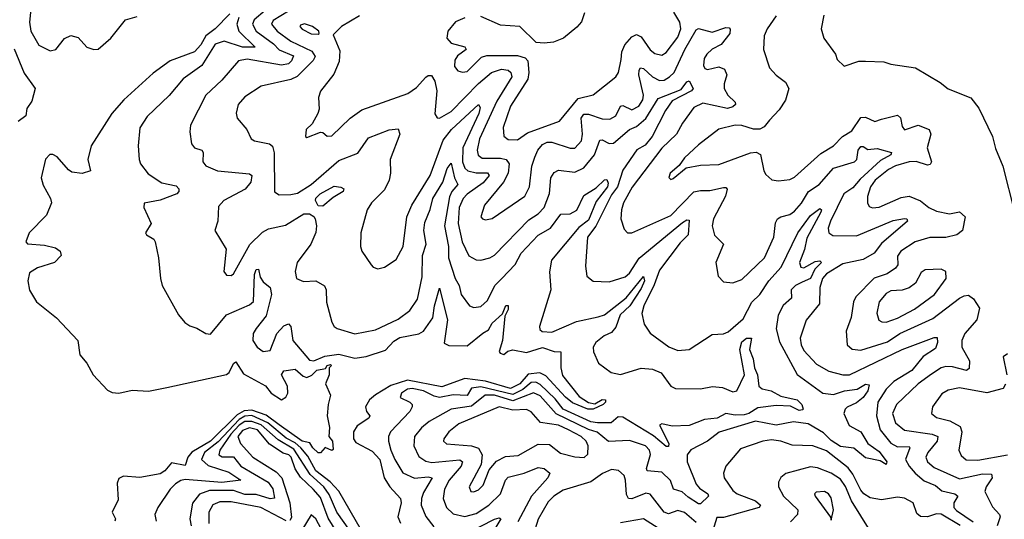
# Model space of a CAD drawing. Extents: x 1552294 to 1694791, y 811929 to 917222.
# Tile 547 of 643: x 1651252 to 1655551, y 899724 to 901905. Entities that reach past the tile are written whole.
import ezdxf

# ---------------------------------------------------------------- set-up
doc = ezdxf.new("R2010")
doc.units = 0

msp = doc.modelspace()

# ---------------------------------------------------------------- linework, layer by layer
at = {"layer": '0CON10XD'}
for points in [[(1652168.7, 901931.3), (1652105, 901864.5), (1652064.9, 901835.1), (1652043.5, 901795), (1652015.2, 901764.8), (1651909.5, 901725), (1651835, 901672.1), (1651706.5, 901555), (1651654.8, 901495.2), (1651564.4, 901355), (1651550, 901295), (1651561.2, 901245), (1651525, 901233.1), (1651479.7, 901239.7), (1651465, 901248.8), (1651415, 901305.8), (1651396.7, 901316.7), (1651383.4, 901316.6), (1651365, 901296.2), (1651346.4, 901215), (1651355, 901182), (1651387.1, 901125), (1651390.6, 901105), (1651368.7, 901051.3), (1651293.8, 900975), (1651279.2, 900935), (1651285.8, 900925.8), (1651360.2, 900920.2), (1651408.3, 900908.3), (1651429.2, 900895), (1651432.5, 900875), (1651404.6, 900845.4), (1651329, 900821), (1651295, 900800), (1651287.1, 900765), (1651295, 900724.4), (1651325, 900672.5), (1651412.8, 900602.8), (1651505.7, 900505), (1651515, 900442.2), (1651545.2, 900405.2), (1651572.9, 900355), (1651635, 900287.9), (1651655, 900277.8), (1651685, 900274.6), (1651743.1, 900286.9), (1651815, 900283.8), (1651895, 900299.2), (1652154.4, 900355.6), (1652165.9, 900364.1), (1652185, 900404), (1652195, 900410.8), (1652229.2, 900359.2), (1652325, 900306.5), (1652349.6, 900275), (1652395, 900245.9), (1652413.5, 900256.5), (1652422.8, 900275), (1652420.8, 900305), (1652394.4, 900354.4), (1652405, 900371.2), (1652455, 900378.7), (1652488.9, 900348.9), (1652505, 900342.9), (1652527.5, 900352.5), (1652549.4, 900375), (1652587.3, 900382.7), (1652595, 900395.4), (1652608.9, 900398.9), (1652613.8, 900395), (1652602.5, 900385), (1652602.5, 900355), (1652587.5, 900315), (1652608.8, 900265), (1652598, 900225), (1652593.9, 900176.1), (1652604, 900125), (1652601.2, 900085), (1652618.1, 900065), (1652621.2, 900028.8), (1652615, 900023.8), (1652585, 900036.7), (1652565, 900013.8), (1652555, 900014.4), (1652531.6, 900035), (1652518.2, 900058.2), (1652485, 900064.9), (1652385, 900136.3), (1652327.9, 900177.9), (1652265, 900199.6), (1652232.6, 900197.4), (1652200.8, 900179.2), (1652085, 900064.4), (1652003.9, 900016.1), (1651986.2, 899995), (1651975, 899959.1), (1651915, 899970.7), (1651886.1, 899935), (1651865, 899922), (1651776.2, 899906.2), (1651705, 899912.5), (1651685, 899901.4), (1651678.2, 899881.8), (1651681.2, 899808.8), (1651656.2, 899755), (1651670, 899725), (1651666.7, 899715)], [(1651302.3, 901965), (1651294.8, 901895), (1651300.4, 901855), (1651335, 901793.8), (1651385, 901769.1), (1651410, 901775), (1651447.7, 901822.3), (1651475, 901836.2), (1651506.7, 901826.7), (1651545, 901784.7), (1651575, 901774.8), (1651595, 901776.8), (1651650.3, 901825), (1651714, 901905), (1651765, 901919.1)], [(1652323.7, 901945), (1652276, 901905), (1652268.5, 901885), (1652284.9, 901854.9), (1652359.6, 901799.6), (1652384.1, 901774.1), (1652447.5, 901747.5), (1652439.1, 901725), (1652425, 901711.8), (1652395, 901706.4), (1652245, 901732.6), (1652207.8, 901725), (1652135, 901640.4), (1652064.6, 901575), (1651997.8, 901445), (1651994.3, 901415), (1652002.5, 901362.5), (1652015, 901345.8), (1652046.9, 901335), (1652052.5, 901325), (1652052.2, 901285), (1652065, 901267.1), (1652115, 901245.4), (1652255, 901232.5), (1652265.5, 901225), (1652260.9, 901195), (1652236.1, 901165), (1652142.5, 901115), (1652120.3, 901089.7), (1652116.9, 901025), (1652104.2, 900984.2), (1652152.7, 900902.7), (1652143.8, 900805), (1652155, 900790), (1652175, 900788), (1652185, 900796), (1652256.9, 900923.1), (1652312.1, 900977.9), (1652337.9, 900992.1), (1652412.2, 901007.8), (1652492.7, 901057.3), (1652516.7, 901056.7), (1652536.2, 901046.1), (1652541.9, 901035), (1652547.5, 901005), (1652544.7, 900975.3), (1652522.4, 900925), (1652463.5, 900845), (1652454.6, 900805), (1652460, 900775), (1652491.5, 900761.5), (1652545, 900765.5), (1652582.4, 900742.4), (1652589.6, 900725), (1652591.5, 900671.5), (1652614.5, 900584.5), (1652624.2, 900565), (1652637.4, 900557.4), (1652715, 900533.1), (1652805, 900551.5), (1652876, 900584)], [(1652425, 901942.4), (1652358.8, 901901.2), (1652351.9, 901885), (1652376.3, 901855), (1652435, 901810.9), (1652527.4, 901767.4), (1652541.3, 901745), (1652532.9, 901727.1), (1652463.4, 901656.6), (1652435, 901643.9), (1652305.8, 901615), (1652235, 901568.2), (1652205.4, 901535), (1652196.4, 901496.4), (1652201.8, 901475), (1652243.1, 901425), (1652262.5, 901385), (1652276.5, 901376.5), (1652343, 901363), (1652355, 901353.3), (1652363.2, 901323.2), (1652363.8, 901153.8), (1652385, 901140.4), (1652435, 901141.4), (1652465, 901147.7), (1652525, 901186), (1652645, 901290), (1652727.7, 901322.3), (1652775, 901389.6), (1652865, 901423.6), (1652905, 901428.6), (1652911.2, 901405), (1652869.2, 901295), (1652871.4, 901235), (1652865.7, 901205), (1652845, 901161.8), (1652787.8, 901105), (1652769.4, 901075), (1652740.8, 900975), (1652740, 900915), (1652745.8, 900895), (1652785.8, 900835), (1652795, 900824.3), (1652815, 900817.1), (1652845, 900824.2), (1652895, 900858.6), (1652926.8, 900915), (1652941.8, 901045), (1652963.8, 901095), (1653044.2, 901225), (1653100.6, 901379.4), (1653137.3, 901425), (1653255, 901534.3), (1653261.7, 901521.7), (1653256.7, 901495), (1653186.7, 901345), (1653184.7, 901284.7), (1653195, 901256.5), (1653208.9, 901245), (1653245, 901236.7), (1653295, 901236.2), (1653301.4, 901225), (1653275, 901192.8), (1653205, 901143.9), (1653187.5, 901125), (1653170.6, 901085), (1653166.3, 901015), (1653183.8, 900935), (1653213.4, 900873.4), (1653245, 900857.1), (1653265, 900855.4), (1653304.7, 900865.3), (1653325, 900877.3), (1653475, 901031.8), (1653515, 901057.4), (1653541.2, 901085), (1653565, 901145.8), (1653571.3, 901215), (1653585, 901237.7), (1653605, 901247.5), (1653675, 901238.8), (1653715, 901257.9), (1653761.4, 901315), (1653785, 901378.5), (1653795, 901380), (1653825, 901364.8), (1653845, 901366.2), (1653914, 901426), (1653945, 901438.2), (1653986, 901474), (1654039.6, 901560.4), (1654139.8, 901600.2), (1654165, 901634.4), (1654175, 901637.5), (1654191.8, 901605), (1654185.5, 901595), (1654100, 901550.1), (1654071.6, 901508.4), (1654013.2, 901395), (1653982.1, 901357.9), (1653946.2, 901336.2), (1653885, 901247.5), (1653862.6, 901175), (1653835, 901140.2), (1653766.9, 901003.1), (1653731.5, 900955), (1653721.7, 900828.3), (1653727.5, 900785), (1653755, 900762.9), (1653825, 900760.7), (1653895, 900782), (1653915, 900798.2), (1653956.7, 900863.3), (1654145, 901019.4), (1654165, 901030.7), (1654175, 901029.2), (1654170.2, 900965), (1654135, 900930.2), (1654045, 900810.8), (1654022, 900748), (1653976.5, 900655), (1653968, 900622), (1653978, 900575), (1654005, 900536), (1654086.4, 900476.4), (1654125, 900460), (1654175, 900465.5), (1654275, 900530.4), (1654325, 900534.1), (1654345, 900541.8), (1654410.9, 900599.1), (1654448.9, 900671.1), (1654483.4, 900705), (1654522.7, 900765), (1654575.8, 900825), (1654649.1, 900975), (1654705, 901050.3), (1654745, 901080.9), (1654752.2, 901075), (1654749.2, 901065), (1654689, 900951), (1654678, 900902), (1654656, 900845), (1654662, 900825), (1654675, 900821.6), (1654725, 900849.7), (1654745, 900852.2), (1654753.1, 900845), (1654723.7, 900816.3), (1654704.2, 900775), (1654668.6, 900758.6), (1654639.1, 900745), (1654619.7, 900725), (1654621.5, 900688.5), (1654585, 900657.8), (1654562.8, 900615), (1654554.7, 900554.7), (1654568.8, 900498.8), (1654646.1, 900356.1), (1654758.9, 900275), (1654805, 900268.9), (1654852.5, 900285), (1654907.7, 900292.3), (1654945, 900313.2), (1654961.2, 900311.2), (1654954.2, 900285), (1654935.2, 900255), (1654905, 900231.9), (1654865, 900212.7), (1654856.2, 900205), (1654850, 900185), (1654872.9, 900132.9), (1654925, 900106.2), (1654954.7, 900054.7), (1655005, 900019), (1655037.3, 899975), (1655035, 899962.9), (1655008.9, 899978.9), (1654945, 899992.1), (1654894.4, 900034.4), (1654835, 900042), (1654795, 900067.6), (1654761.6, 900101.6), (1654695, 900139.8), (1654631, 900149), (1654555, 900134.8), (1654465, 900152.2), (1654306.5, 900103.5), (1654254.5, 900065.5), (1654182.5, 900027.5), (1654166.2, 900005), (1654165.7, 899975), (1654205, 899876.8), (1654219.6, 899859.6), (1654256.7, 899835), (1654259.4, 899825), (1654225, 899791.5), (1654215, 899791.8), (1654170.2, 899820.2), (1654143.8, 899843.8), (1654105.8, 899855.8), (1654093.3, 899893.3), (1654055, 899929.5), (1653991.5, 899935), (1653988.9, 899945), (1654005.9, 900005.9), (1654002.1, 900025), (1653984.8, 900044.8), (1653915, 900067.6), (1653823.2, 900063.2), (1653773.8, 900103.8), (1653735.8, 900115.8), (1653593.9, 900183.9), (1653525, 900262.8), (1653495, 900276.5), (1653405, 900241.3), (1653325, 900265.6), (1653283.7, 900266.3), (1653225, 900218.1), (1653135.4, 900204.6), (1653039.9, 900150.1), (1653006.8, 900123.2), (1652975.3, 900085), (1652972.8, 900045), (1652995, 899998.2), (1653025, 899977.5), (1653051.4, 899971.4), (1653173.3, 899983.2), (1653185.8, 899975), (1653178.9, 899955), (1653127.7, 899895), (1653106, 899855), (1653100.7, 899815), (1653115.9, 899775), (1653145, 899746.8), (1653195, 899735.2), (1653245, 899748.7), (1653299.5, 899785)], [(1653195, 901913.1), (1653154.1, 901895.9), (1653121.2, 901855), (1653117.5, 901825), (1653135, 901803.1), (1653195, 901786.5), (1653201.2, 901775), (1653162.7, 901747.3), (1653151.1, 901728.9), (1653150.8, 901700.8), (1653165, 901682.2), (1653185, 901675.6), (1653205, 901679.5), (1653268.8, 901741.2), (1653290.8, 901749.2), (1653425, 901749.4), (1653458.7, 901738.7), (1653470.8, 901725), (1653474.6, 901674.6), (1653470.4, 901645), (1653395, 901527.5), (1653363.1, 901435), (1653365, 901396), (1653385, 901381.8), (1653425, 901380.9), (1653469.5, 901410.5), (1653608.3, 901461.7), (1653689.7, 901560.3), (1653755, 901577.7), (1653854.7, 901655.3), (1653866.8, 901675), (1653878.2, 901731.8), (1653881, 901765), (1653894.6, 901795.4), (1653925, 901830), (1653945, 901840), (1653965, 901830), (1654005, 901773.1), (1654025, 901756.9), (1654055, 901750.4), (1654075, 901761.2), (1654125, 901828.9), (1654138.3, 901865), (1654134.7, 901895), (1654108.3, 901938.3)], [(1653718.2, 901935), (1653705, 901895.6), (1653685, 901871.8), (1653626.2, 901823.8), (1653582.6, 901807.4), (1653542, 901802), (1653506.2, 901806.2), (1653435, 901874.7), (1653351.5, 901881.5), (1653265, 901919)], [(1652209, 901915), (1652200.3, 901885), (1652208.3, 901855), (1652279.5, 901785), (1652224.6, 901784.6), (1652145, 901811.7), (1652105, 901798.2), (1652047.1, 901705), (1651965, 901647.3), (1651905.2, 901574.8), (1651808.3, 901481.7), (1651776.9, 901433.1), (1651768.9, 901355), (1651773.1, 901295), (1651779.4, 901275), (1651812.4, 901232.4), (1651872.2, 901192.2), (1651935, 901180), (1651947.2, 901167.2), (1651947.1, 901155), (1651938, 901145), (1651865, 901117.5), (1651795.8, 901104.2), (1651794.2, 901085), (1651825.6, 901015), (1651801.4, 900975), (1651806, 900965), (1651836.9, 900946.9), (1651842.9, 900935), (1651858.6, 900865), (1651866.4, 900775), (1651874.5, 900745), (1651945, 900616), (1651973.4, 900583.4), (1651995, 900568.8), (1652025, 900558.8), (1652065, 900534.2), (1652085, 900532.5), (1652155, 900616.7), (1652255, 900660.4), (1652272.7, 900675), (1652277.4, 900792.6), (1652285, 900813.8), (1652295, 900816.2), (1652301.4, 900781.4), (1652315, 900760.8), (1652345.2, 900735.2), (1652351.2, 900705), (1652327.8, 900612.2), (1652283.8, 900556.2), (1652271.5, 900535), (1652269.6, 900505), (1652289.4, 900475), (1652315, 900455.6), (1652345, 900461.4), (1652375.3, 900535), (1652405, 900569.1), (1652425, 900577.5), (1652435.4, 900565.4), (1652444.7, 900504.7), (1652517.9, 900417.9), (1652535.8, 900415.8), (1652584.4, 900435.6), (1652645, 900444.9), (1652715, 900427.5), (1652765.1, 900434.9), (1652848.4, 900461.6), (1652885, 900501.3), (1652912, 900518), (1652995, 900533), (1653014.9, 900545.1), (1653056.4, 900603.6), (1653062.4, 900655), (1653085, 900732.5), (1653120.4, 900595), (1653105, 900492.5), (1653125, 900482.5), (1653205, 900481.1), (1653273.3, 900536.7), (1653299.3, 900550.7), (1653315, 900580), (1653359.4, 900620.6), (1653375, 900657.1), (1653385, 900656.7), (1653385, 900640), (1653369.7, 900610.3), (1653360.3, 900505), (1653345.6, 900455.6), (1653349.3, 900449.3), (1653365, 900443.6), (1653382.6, 900457.4), (1653405, 900463.6), (1653465, 900452.2), (1653535, 900473.7), (1653585, 900456.5), (1653615, 900455.5), (1653613.9, 900385), (1653621.7, 900351.7), (1653695, 900259.4), (1653735, 900233.6), (1653762.3, 900227.7), (1653795, 900246.9), (1653810, 900245), (1653810, 900235), (1653800, 900225), (1653755.7, 900204.3), (1653733.1, 900205), (1653665, 900232.9), (1653635, 900256.9), (1653549.7, 900349.7), (1653523.1, 900363.1), (1653472.2, 900357.8), (1653435, 900314.9), (1653395, 900295.3), (1653285, 900326.1), (1653195, 900337.8), (1653095, 900301.5), (1652945, 900330.7), (1652871.8, 900308.2), (1652805, 900267.4), (1652779.7, 900245), (1652761.9, 900215), (1652765.4, 900195), (1652780, 900175), (1652775.6, 900165), (1652725, 900132.1), (1652709.2, 900105), (1652710, 900075), (1652719.6, 900059.6), (1652791.2, 900021.2), (1652824.4, 899985), (1652843.7, 899905), (1652868.3, 899865), (1652915.1, 899815.1), (1652916.8, 899795), (1652902.9, 899735), (1652915, 899707.4)], [(1652555, 901842.5), (1652560, 901845), (1652557.5, 901855), (1652530, 901875), (1652495, 901886.7), (1652478.3, 901881.7), (1652475.7, 901875), (1652485, 901863.9), (1652525, 901844), (1652555, 901842.5)], [(1652735, 901922.3), (1652656.7, 901875), (1652621.1, 901838.9), (1652649.2, 901769.1), (1652647, 901723), (1652623.4, 901666.6), (1652565, 901593.3), (1652557.1, 901565), (1652559.2, 901515), (1652554, 901495), (1652529.4, 901450.6), (1652502.5, 901425), (1652500, 901395), (1652505, 901390), (1652565, 901413.3), (1652575, 901412.5), (1652595, 901396.2), (1652615, 901398.6), (1652694.8, 901475.2), (1652745, 901511.8), (1652947.2, 901582.8), (1652985, 901609.6), (1653025, 901654.5), (1653035, 901661.8), (1653049.3, 901660.7), (1653065, 901637.1), (1653073.3, 901595), (1653063.7, 901493.7), (1653075, 901476), (1653085, 901475.6), (1653135, 901503.8), (1653255, 901626.3), (1653311.3, 901675), (1653355, 901688.4), (1653384.2, 901685), (1653396.8, 901675), (1653400.5, 901655), (1653335, 901549.7), (1653259.8, 901385), (1653249.8, 901335), (1653253.5, 901313.5), (1653270.6, 901300.6), (1653350.8, 901300.8), (1653376.2, 901295), (1653388.4, 901275), (1653384.5, 901235.5), (1653363.9, 901196.1), (1653281.5, 901095), (1653265.7, 901045), (1653272, 901035), (1653285, 901030.5), (1653315, 901037.3), (1653456.9, 901135), (1653478.2, 901175), (1653488.6, 901265), (1653501, 901305), (1653514.3, 901335), (1653535, 901359.5), (1653555, 901369.8), (1653575, 901371), (1653655, 901344.6), (1653675, 901344.6), (1653705, 901376), (1653709.1, 901405), (1653703.8, 901475), (1653715, 901492.5), (1653735, 901492.4), (1653795, 901471.6), (1653828.9, 901471.1), (1653854.8, 901485.2), (1653875, 901527.7), (1653885, 901530.3), (1653925, 901511.2), (1653955, 901527.8), (1653972.1, 901555), (1653975.2, 901575), (1653955.2, 901664.8), (1653955.9, 901684.1), (1653962.9, 901695), (1653975, 901692.2), (1654014.9, 901654.9), (1654045, 901639), (1654065, 901641), (1654088.7, 901655), (1654109, 901675), (1654155.7, 901775), (1654205, 901860.9), (1654215, 901867.2), (1654275, 901851), (1654335, 901870.8), (1654348.9, 901868.9), (1654354.1, 901864.1), (1654352, 901845), (1654315, 901796.8), (1654275, 901776.9), (1654252, 901755), (1654240.6, 901735), (1654237.2, 901705), (1654242.6, 901692.6), (1654255, 901688), (1654305, 901699.3), (1654328.8, 901688.8), (1654339.2, 901665), (1654327.5, 901625), (1654328.1, 901605), (1654344.2, 901575), (1654375.6, 901545), (1654377.8, 901535), (1654366.1, 901523.9), (1654342, 901518), (1654235, 901540.9), (1654195, 901521.9), (1654145, 901452.9), (1654119.4, 901405), (1654055, 901344.7), (1653926.1, 901173.9), (1653888.4, 901105), (1653878.7, 901075), (1653876.8, 901035), (1653890.7, 900990.7), (1653905, 900974.4), (1653925, 900974.5), (1654095, 901049.7), (1654195, 901153.6), (1654225, 901158.9)], [(1654555, 901921.2), (1654515.5, 901865), (1654502.5, 901835), (1654500, 901775), (1654525.4, 901695.4), (1654555, 901663.1), (1654595, 901632.9), (1654610.6, 901605), (1654595.9, 901554.1), (1654568, 901512), (1654525, 901466), (1654502.1, 901437.9), (1654483.3, 901426.7), (1654455, 901426.9), (1654405, 901443.2), (1654375, 901445.2), (1654305, 901427.4), (1654215, 901358.8), (1654155, 901301.4), (1654130.9, 901269.1), (1654092.5, 901235), (1654086.4, 901216.4), (1654095, 901206.7), (1654105, 901212), (1654162.1, 901257.9), (1654225, 901270), (1654305, 901272.4), (1654443.1, 901323.1), (1654466.9, 901326.9), (1654486.9, 901316.9), (1654500.5, 901245), (1654509.4, 901229.4), (1654536.4, 901206.4), (1654565, 901200.9), (1654615, 901207.8), (1654635, 901218.2), (1654749.5, 901320.5), (1654805, 901353.8), (1654843.8, 901395), (1654885, 901420.4), (1654925, 901478.5), (1654945, 901479.2), (1654985, 901461.1), (1655015, 901471.4), (1655085, 901488.5), (1655096.9, 901476.9), (1655105, 901438.8), (1655115, 901424.4), (1655175, 901444.7), (1655223.3, 901425), (1655229.7, 901405), (1655214.2, 901345), (1655232.5, 901285), (1655226.8, 901273.2), (1655215, 901269.3), (1655166.2, 901286.2), (1655135, 901284.8), (1655075, 901267.2), (1655045, 901251.1), (1654986.9, 901205), (1654966.2, 901175), (1654952.7, 901132.7), (1654953.2, 901105), (1654960.1, 901090.1), (1654975, 901083.2), (1655005, 901086.6), (1655100.8, 901129.2), (1655135, 901134), (1655184.2, 901114.2), (1655220.9, 901085), (1655255, 901069.5), (1655312.1, 901057.9), (1655355, 901066), (1655380, 901045), (1655368, 900985), (1655344, 900965), (1655295.7, 900954.3), (1655225.5, 900954.5), (1655161.4, 900935), (1655099.5, 900895), (1655085, 900872.5), (1655085.4, 900835), (1655075, 900819.6), (1655038.9, 900795), (1654982.8, 900777.2), (1654901.8, 900695), (1654892.7, 900672.7), (1654882.5, 900605), (1654860, 900545), (1654864.4, 900485), (1654886.6, 900466.6), (1654925, 900462.6), (1655040.8, 900499.2), (1655094.1, 900535), (1655239, 900601), (1655355, 900688.8), (1655375, 900699.6), (1655395, 900701.8), (1655416.3, 900686.3), (1655442.3, 900645), (1655430.9, 900595), (1655378.9, 900535), (1655364.6, 900505), (1655365.9, 900475), (1655398.1, 900415), (1655398, 900382), (1655385, 900373.2), (1655325, 900389.4), (1655295, 900391), (1655274.8, 900385.2), (1655232.9, 900357.1), (1655175, 900314.7), (1655079.5, 900225), (1655062.7, 900185), (1655075, 900145.4), (1655115, 900113.1), (1655235.8, 900095.8), (1655260, 900085), (1655258.3, 900065), (1655216.6, 900015), (1655208.4, 899995), (1655216, 899975), (1655245, 899950.3), (1655355, 899899.7), (1655455, 899922.5), (1655495, 899921.2), (1655498.1, 899905), (1655470.9, 899865), (1655465.3, 899845), (1655498.7, 899778.7), (1655530.4, 899745), (1655532.7, 899735), (1655520, 899695)], [(1654762.5, 901925), (1654751.2, 901865), (1654763.3, 901825), (1654813.3, 901755), (1654821.7, 901731.7), (1654851.7, 901701.7), (1654915, 901723.3), (1654945, 901724.4), (1655025, 901721.4), (1655055, 901711.4), (1655162.5, 901695), (1655270.7, 901630.7), (1655305, 901603.1), (1655405, 901564.5), (1655439, 901519), (1655499.2, 901395), (1655512.5, 901342.5), (1655544.5, 901265), (1655595.3, 901065)], [(1651227.3, 901777.3), (1651271.7, 901671.7), (1651320, 901605), (1651305, 901550), (1651283, 901517), (1651278.8, 901485), (1651245, 901460.8)], [(1654225, 901158.9), (1654265, 901158.8), (1654325, 901173.1), (1654335, 901172.5), (1654340.6, 901165), (1654332.8, 901135), (1654280.6, 901035), (1654275.4, 901004.6), (1654285, 900964.3), (1654324.2, 900925), (1654290.8, 900845), (1654302, 900785), (1654325, 900760), (1654365, 900755.7), (1654405, 900770), (1654504, 900866), (1654544.6, 900955), (1654552.4, 901017.6), (1654560.4, 901035), (1654575.2, 901044.8), (1654615, 901054.2), (1654635, 901069.2), (1654665, 901104.1), (1654695.6, 901154.4), (1654741.7, 901185), (1654805, 901256.1), (1654897.3, 901285), (1654906.9, 901295), (1654913.3, 901335), (1654925, 901351.1), (1654935, 901351.8), (1654955, 901338.4), (1654995, 901342), (1655058.8, 901325), (1655055.6, 901315), (1655010.2, 901289.8), (1654921.1, 901208.9), (1654889.3, 901170.7), (1654849.6, 901145), (1654791.8, 901025), (1654782.3, 900995), (1654784.4, 900975), (1654802.7, 900962.7), (1654905, 900961.7), (1655065, 901028.5), (1655115, 901036.8), (1655125.7, 901035), (1655128.6, 901025), (1655015, 900928.1), (1654983.2, 900885), (1654935, 900857.8), (1654845, 900839.7), (1654774.9, 900795.1), (1654757.4, 900775), (1654745.3, 900735.3), (1654744.1, 900665), (1654685, 900592.9), (1654659.7, 900515), (1654663.9, 900485), (1654675, 900460.8), (1654731, 900401), (1654785, 900370.3), (1654845, 900353.8), (1654875, 900353.8), (1655105, 900465.5), (1655245, 900518.1), (1655258.1, 900518.1), (1655259.4, 900495), (1655249.9, 900470.1), (1655197.1, 900435), (1655146.8, 900373.2), (1655067.9, 900325), (1655035, 900291.2), (1654998.8, 900235), (1654992.5, 900175), (1655009, 900115), (1655055, 900055.7), (1655085, 900039.8), (1655135, 900041.1), (1655137.8, 900035), (1655119.6, 899985), (1655134.8, 899955), (1655160.9, 899925), (1655201.3, 899891.3), (1655251, 899871), (1655278, 899848), (1655334.4, 899835), (1655348.5, 899825), (1655331, 899795), (1655330.8, 899775), (1655341.4, 899761.4), (1655415, 899713.1)], [(1652876, 900584), (1652905, 900596.9), (1652955, 900635.7), (1652988.8, 900685), (1653008.4, 900781.6), (1653010.4, 900875), (1653026.5, 900925), (1653016.6, 900985), (1653021, 901019), (1653043.8, 901076.2), (1653055, 901123.9), (1653099.9, 901195), (1653118.5, 901255), (1653135, 901278.1), (1653150.6, 901215), (1653165.3, 901185), (1653139.2, 901155), (1653128.5, 901131.5), (1653106.9, 901005), (1653123.7, 900915), (1653123.5, 900865), (1653153.5, 900775), (1653171.3, 900745), (1653178.8, 900705), (1653216.4, 900656.4), (1653235, 900648.1), (1653265, 900652.5), (1653295, 900678.9), (1653327, 900745), (1653357.1, 900775), (1653415, 900836.2), (1653441.1, 900885), (1653515, 900964), (1653569.3, 900995), (1653615, 901056.2), (1653655, 901058.1), (1653685, 901073.8), (1653715, 901137.3), (1653769.5, 901170.5), (1653805, 901205.5), (1653815, 901206.9), (1653821.2, 901191.2), (1653818.1, 901175), (1653768.3, 901111.7), (1653735, 901029.4), (1653692.7, 900997.3), (1653573.1, 900855), (1653565.5, 900804.5), (1653571.5, 900725), (1653521.4, 900565), (1653523, 900553), (1653533.3, 900543.3), (1653575, 900540.5), (1653682.3, 900587.7), (1653778.2, 900608.2), (1653805, 900616.8), (1653899.8, 900690.2), (1653975, 900783.1), (1653980.5, 900765), (1653965, 900731.2), (1653915.6, 900655), (1653873.5, 900616.5), (1653855, 900562.1), (1653835, 900539.7), (1653804.3, 900525), (1653766.7, 900495), (1653756.2, 900475), (1653756.5, 900455), (1653779.4, 900405), (1653834.2, 900365), (1653875, 900355.7), (1653965, 900383.3), (1654015, 900379.2), (1654052.5, 900362.5), (1654094.3, 900304.3), (1654114.5, 900294.5), (1654225, 900293.2), (1654276.5, 900303.5), (1654319.7, 900299.7), (1654365, 900279.7), (1654382.2, 900285), (1654417, 900355), (1654396.3, 900465), (1654405, 900499.1), (1654424.5, 900515), (1654447.1, 900515), (1654437.8, 900465), (1654454.2, 900425), (1654459.6, 900385), (1654473.6, 900355), (1654478.7, 900305), (1654493.7, 900293.7), (1654533.1, 900285), (1654575, 900262), (1654646.7, 900245), (1654667.2, 900225), (1654672.9, 900205), (1654668.9, 900201.1), (1654655, 900199.1), (1654617.8, 900217.8), (1654555, 900221), (1654475, 900211), (1654435.5, 900185), (1654415, 900179.1), (1654375, 900178.1), (1654335, 900185.7), (1654297.1, 900165), (1654241.1, 900158.9), (1654175, 900132.8), (1654100, 900130), (1654055, 900141.2), (1654044.6, 900135), (1654086.5, 900055), (1654085, 900041.2), (1654075, 900041.4), (1654018.7, 900088.7), (1653885, 900170), (1653865, 900170.7), (1653834.5, 900145.5), (1653774.2, 900144.2), (1653745, 900149.8), (1653624.2, 900204.2), (1653589.8, 900249.8), (1653525, 900312), (1653505, 900321.8), (1653485, 900321), (1653449, 900291), (1653405, 900269.1), (1653265, 900301.9), (1653224.3, 900295.7), (1653205, 900264.2), (1653145, 900267.8), (1653085, 900256), (1653061.4, 900261.4), (1653015, 900285.1), (1652965, 900294.8), (1652945, 900292.5), (1652919.2, 900275), (1652913.5, 900255), (1652955.7, 900235), (1652965.5, 900225), (1652966.1, 900215), (1652955.9, 900195), (1652870.8, 900105), (1652861.8, 900085), (1652862, 900065), (1652871.6, 900025), (1652889.7, 899985), (1652925, 899926.7), (1652975, 899903.8), (1653035, 899908.9), (1653052.2, 899905), (1653015, 899840.9), (1653006.5, 899815), (1653004.7, 899785), (1653025, 899735.5), (1653060.7, 899690.7)], [(1652575, 901090.4), (1652555, 901092.8), (1652543, 901115), (1652545, 901126.2), (1652563.5, 901145), (1652625, 901178.2), (1652654.5, 901174.5), (1652666.8, 901166.8), (1652664.3, 901155), (1652620.8, 901129.2), (1652575, 901090.4)], [(1655035, 900584.7), (1655085, 900601.8), (1655159.2, 900640.8), (1655245.4, 900705), (1655296.9, 900775), (1655295, 900805.6), (1655275, 900816.4), (1655205, 900813.1), (1655188.1, 900801.9), (1655162.7, 900755), (1655135.5, 900734.5), (1655105, 900724), (1655055, 900721), (1655035, 900710), (1655005, 900673.6), (1654993.6, 900623.6), (1655002.7, 900592.7), (1655015.4, 900585.4), (1655035, 900584.7)], [(1655565, 900445.7), (1655546.4, 900433.6), (1655561.1, 900355)], [(1655556.1, 900313.9), (1655545.3, 900294.7), (1655475, 900275.9), (1655355, 900297.1), (1655305, 900287.1), (1655278.6, 900271.4), (1655237.3, 900215), (1655232.9, 900185), (1655255, 900167.5), (1655313.2, 900153.2), (1655358.5, 900128.5), (1655365.4, 900105), (1655352.1, 900025), (1655362.4, 900002.4), (1655383.7, 899983.7), (1655435, 899982.4), (1655565, 900005.5)], [(1653235, 899843.5), (1653255, 899852.9), (1653275, 899872.2), (1653301, 899939), (1653333.1, 899976.9), (1653372.6, 899997.4), (1653427.6, 900002.4), (1653515, 900052.2), (1653565, 900049.8), (1653613, 900013), (1653675, 899996.1), (1653716.2, 899993.8), (1653731.7, 900008.3), (1653733.2, 900045), (1653725.7, 900065), (1653702.9, 900085), (1653647.5, 900115), (1653605, 900135.1), (1653526.1, 900146.1), (1653485, 900192.5), (1653465, 900203.2), (1653405, 900200.2), (1653345, 900215.2), (1653169.1, 900140.9), (1653125.4, 900105), (1653103.3, 900075), (1653101.9, 900065), (1653115, 900052.9), (1653225, 900043.9), (1653254.6, 900034.6), (1653270.9, 900005), (1653267.4, 899962.6), (1653213.6, 899865), (1653222, 899845), (1653235, 899843.5)], [(1652744.4, 899675), (1652645, 899847.1), (1652607.1, 899887.1), (1652545, 899935.9), (1652509.6, 899999.6), (1652479.8, 900035), (1652455, 900057.7), (1652415, 900078.2), (1652335, 900144.6), (1652265, 900176.2), (1652235, 900173.8), (1652210.6, 900159.4), (1652117.9, 900062.1), (1652058.9, 900015), (1652046, 899985), (1652075, 899959.1), (1652165, 899930), (1652216.7, 899895), (1652135, 899884.7), (1651975, 899897.6), (1651955, 899893.5), (1651931.5, 899878.5), (1651908.5, 899855), (1651854.4, 899775), (1651841.8, 899745), (1651847.1, 899715)], [(1652693.9, 899675), (1652637.1, 899755), (1652602.4, 899832.4), (1652580, 899865), (1652519.7, 899919.7), (1652449.3, 900029.3), (1652380.8, 900070.8), (1652306.7, 900136.7), (1652265, 900151.1), (1652235, 900151.3), (1652210.7, 900135), (1652173.6, 900095), (1652126, 900025), (1652121.9, 900005), (1652135.9, 899995.9), (1652185.9, 899995.9), (1652218, 899955), (1652336.2, 899886.2), (1652357.2, 899857.2), (1652363.7, 899816.3), (1652345, 899813), (1652285, 899832.3), (1652235, 899832.4), (1652185, 899849), (1652081, 899849), (1652036.8, 899833.2), (1652006.3, 899793.7), (1651994.7, 899725), (1652000.5, 899695)], [(1652636.8, 899666.8), (1652598.9, 899728.9), (1652565, 899818.4), (1652533.9, 899855), (1652477.9, 899907.9), (1652454.6, 899944.7), (1652437.1, 899995), (1652426.8, 900005), (1652402.3, 900012.3), (1652342.3, 900052.3), (1652290.6, 900115), (1652255, 900123.1), (1652225, 900110.7), (1652204.9, 900085), (1652215.8, 900055), (1652269.7, 899995), (1652371.1, 899931.1), (1652396.6, 899905), (1652431.2, 899795), (1652439.2, 899730.8), (1652432, 899718)], [(1655357.3, 899697.3), (1655275, 899745.6), (1655255, 899747.6), (1655215.5, 899734.5), (1655185, 899736.1), (1655169, 899749), (1655153.4, 899795), (1655115, 899815.7), (1655085, 899820), (1655015, 899808.1), (1654965, 899817.3), (1654937.5, 899835), (1654925, 899850.9), (1654890.1, 899920.1), (1654868.7, 899948.7), (1654775, 900022.6), (1654715, 900044.4), (1654625, 900047.2), (1654575, 900065.2), (1654535, 900070), (1654496.2, 900065), (1654398.8, 900031.2), (1654335.6, 899955), (1654324.4, 899925), (1654327.5, 899905), (1654365, 899849.6), (1654384.8, 899834.8), (1654465, 899804.2), (1654486.2, 899785), (1654480.9, 899775), (1654325, 899731), (1654295, 899731.8), (1654278.3, 899675)], [(1654965, 899673.3), (1654884.2, 899804.2), (1654857, 899867), (1654835, 899898.9), (1654795, 899925.2), (1654735, 899949), (1654705, 899952.2), (1654597.1, 899922.9), (1654575, 899905.7), (1654564.6, 899885.4), (1654565.4, 899865), (1654586.5, 899825), (1654649.4, 899765), (1654648.4, 899745), (1654617.7, 899712.3)], [(1653299.5, 899785), (1653351.3, 899835), (1653373.2, 899895), (1653385, 899908.2), (1653455, 899925.2), (1653515, 899950.4), (1653541.2, 899945), (1653566, 899925), (1653557.5, 899905), (1653487, 899825), (1653427.3, 899712.7)], [(1654205, 899710.3), (1654155, 899753.4), (1654125, 899762.5), (1654085, 899748.1), (1654065.4, 899755.4), (1654005, 899833.3), (1653985, 899837.1), (1653925, 899813.3), (1653910, 899815), (1653901.5, 899831.5), (1653897.3, 899895), (1653890.5, 899915), (1653866.7, 899936.7), (1653835, 899940.6), (1653796.8, 899923.2), (1653745, 899887.8), (1653625, 899851.3), (1653583.4, 899825), (1653559.5, 899800.5), (1653515, 899724.4), (1653502.6, 899682.6)], [(1654795, 899720), (1654805.6, 899765), (1654795, 899817.5), (1654782.9, 899835), (1654765, 899844.5), (1654728.6, 899841.4), (1654722.5, 899835), (1654724.4, 899825), (1654792.5, 899732.5), (1654795, 899720)], [(1652415, 899717.6), (1652305, 899775.7), (1652175, 899800), (1652125, 899799.4), (1652095, 899786.2), (1652078.1, 899755), (1652078.3, 899705)], [(1652614.1, 899595), (1652545, 899725.4), (1652525, 899743.1), (1652484.4, 899675.6)], [(1653205, 899663), (1653325, 899724.7), (1653345, 899730), (1653352.9, 899725), (1653322.4, 899675)], [(1654054.9, 899674.9), (1653975, 899725.3), (1653875, 899707.5)]]:
    msp.add_lwpolyline(points, dxfattribs=at)

doc.saveas('drawing.dxf')
